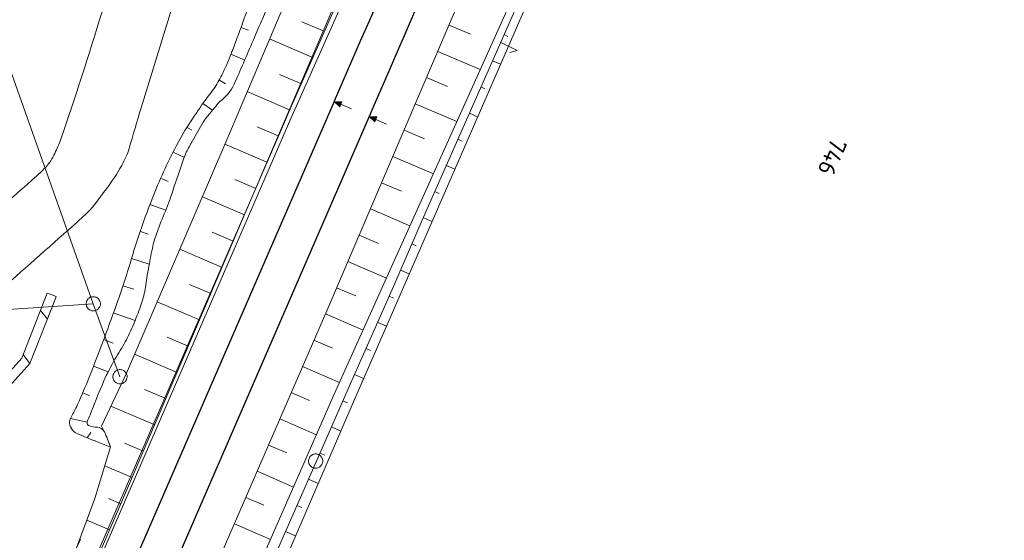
# Model space of a CAD drawing. Header units: metres. Extents: x 3425540 to 3446143, y 5432760 to 5444637.
# Tile 550 of 656: x 3437153 to 3437256, y 5444282 to 5444336. Entities that reach past the tile are written whole.
import ezdxf
from ezdxf.enums import TextEntityAlignment as Align

# ---------------------------------------------------------------- set-up
doc = ezdxf.new("R2010")
doc.units = ezdxf.units.M
for name, color, linetype, lineweight in [('B_Bestand', 9, 'Continuous', 18), ('B_Böschung', 9, 'Continuous', 18), ('B_Flurgrenzen', 9, 'Continuous', 18), ('B_Gleisachse', 9, 'Continuous', 25), ('Bestand Kabeltröge', 9, 'Continuous', 18)]:
    doc.layers.add(name, color=color, linetype=linetype, lineweight=lineweight)
doc.styles.get("Standard").update_dxf_attribs({"font": 'isocpeur.ttf'})

msp = doc.modelspace()

# ---------------------------------------------------------------- linework, layer by layer
at = {"layer": 'B_Bestand'}
for p, q in [((3437155.42, 5444307.51), (3437156.33, 5444307.16)), ((3437155.42, 5444304.8), (3437154.7, 5444305.72)), ((3437153.59, 5444300.14), (3437152.88, 5444301.07)), ((3437158.89, 5444281.68), (3437156.44, 5444276.2))]:
    msp.add_line(p, q, dxfattribs=at)
for points in [[(3437187.35, 5444326.88), (3437186.22, 5444327.37), (3437186.33, 5444327.63), (3437185.52, 5444327.67), (3437186.11, 5444327.11), (3437186.22, 5444327.37)], [(3437186.1, 5444327.18), (3437186.27, 5444327.59), (3437185.61, 5444327.63), (3437186.1, 5444327.18)], [(3437186.09, 5444327.26), (3437186.21, 5444327.54), (3437185.69, 5444327.6), (3437186.09, 5444327.26)], [(3437186.07, 5444327.33), (3437186.15, 5444327.5), (3437185.78, 5444327.56), (3437186.07, 5444327.33)], [(3437186.06, 5444327.39), (3437186.09, 5444327.47), (3437185.87, 5444327.52), (3437186.06, 5444327.39)], [(3437191.02, 5444325.29), (3437189.89, 5444325.78), (3437190, 5444326.04), (3437189.19, 5444326.08), (3437189.78, 5444325.52), (3437189.89, 5444325.78)], [(3437189.77, 5444325.59), (3437189.94, 5444325.99), (3437189.28, 5444326.04), (3437189.77, 5444325.59)], [(3437189.76, 5444325.66), (3437189.88, 5444325.95), (3437189.36, 5444326.01), (3437189.76, 5444325.66)], [(3437189.74, 5444325.74), (3437189.82, 5444325.91), (3437189.45, 5444325.97), (3437189.74, 5444325.74)], [(3437189.73, 5444325.8), (3437189.76, 5444325.88), (3437189.54, 5444325.93), (3437189.73, 5444325.8)], [(3437144.56, 5444291.62), (3437152.73, 5444300.69), (3437155.41, 5444307.52)], [(3437145.3, 5444290.95), (3437153.59, 5444300.15), (3437156.34, 5444307.15)]]:
    msp.add_lwpolyline(points, dxfattribs=at)
for points, knots in [([(3437158.46, 5444386.07), (3437159.41, 5444386.47), (3437160.36, 5444386.88), (3437161.31, 5444387.29), (3437162.54, 5444387.82), (3437163.87, 5444388.11), (3437165.18, 5444388.35), (3437166.37, 5444388.57), (3437167.64, 5444388.51), (3437168.84, 5444388.21), (3437169.76, 5444387.97), (3437170.6, 5444387.58), (3437171.44, 5444387.08), (3437172.12, 5444386.68), (3437172.71, 5444386.25), (3437173.27, 5444385.68), (3437173.74, 5444385.2), (3437174.06, 5444384.68), (3437174.32, 5444384.06), (3437174.6, 5444383.41), (3437174.84, 5444382.73), (3437174.67, 5444382.09), (3437174.44, 5444381.17), (3437174.18, 5444380.25), (3437173.9, 5444379.34), (3437171.21, 5444370.45), (3437168.51, 5444361.57), (3437165.83, 5444352.67), (3437164.25, 5444347.45), (3437162.69, 5444342.21), (3437161.12, 5444336.98), (3437159.78, 5444332.52), (3437158.33, 5444328.1), (3437156.83, 5444323.69), (3437156.65, 5444323.18), (3437156.42, 5444322.7), (3437156.19, 5444322.21), (3437156.07, 5444321.94), (3437155.94, 5444321.68), (3437155.77, 5444321.43), (3437155.49, 5444321.01), (3437155.15, 5444320.65), (3437154.79, 5444320.31), (3437149.54, 5444315.42), (3437143.69, 5444311.25), (3437138.63, 5444306.2), (3437134.34, 5444301.92), (3437130.04, 5444297.63), (3437125.76, 5444293.33), (3437123.32, 5444290.87), (3437120.88, 5444288.41), (3437118.44, 5444285.96)], [0, 0, 0, 0, 0.02298, 0.02298, 0.02298, 0.052691, 0.052691, 0.052691, 0.079819, 0.079819, 0.079819, 0.100827, 0.100827, 0.100827, 0.117927, 0.117927, 0.117927, 0.132248, 0.132248, 0.132248, 0.147077, 0.147077, 0.147077, 0.168203, 0.168203, 0.168203, 0.374696, 0.374696, 0.374696, 0.496096, 0.496096, 0.496096, 0.599644, 0.599644, 0.599644, 0.611559, 0.611559, 0.611559, 0.618092, 0.618092, 0.618092, 0.629173, 0.629173, 0.629173, 0.788101, 0.788101, 0.788101, 0.923017, 0.923017, 0.923017, 1, 1, 1, 1]), ([(3437251.32, 5444388.83), (3437252.07, 5444388.76), (3437252.82, 5444388.7), (3437253.58, 5444388.64), (3437253.92, 5444388.61), (3437254.26, 5444388.55), (3437254.6, 5444388.42), (3437255.06, 5444388.25), (3437255.39, 5444387.89), (3437255.73, 5444387.51), (3437256.05, 5444387.16), (3437256.31, 5444386.83), (3437256.48, 5444386.38), (3437256.73, 5444385.72), (3437256.83, 5444385.05), (3437256.75, 5444384.39), (3437256.69, 5444383.94), (3437256.59, 5444383.5), (3437256.53, 5444383.05), (3437256.47, 5444382.57), (3437256.34, 5444382.08), (3437256.37, 5444381.6), (3437256.41, 5444381), (3437256.69, 5444380.42), (3437256.8, 5444379.83), (3437257.96, 5444373.77), (3437259.04, 5444367.69), (3437260.24, 5444361.64), (3437260.98, 5444357.89), (3437261.76, 5444354.15), (3437262.5, 5444350.4), (3437263.48, 5444345.43), (3437264.38, 5444340.45), (3437265.29, 5444335.46), (3437266.19, 5444330.53), (3437267.24, 5444325.61), (3437267.55, 5444320.62), (3437267.62, 5444319.47), (3437267.69, 5444318.33), (3437267.76, 5444317.18)], [0, 0, 0, 0, 0.0297, 0.0297, 0.0297, 0.043357, 0.043357, 0.043357, 0.062362, 0.062362, 0.062362, 0.080118, 0.080118, 0.080118, 0.106377, 0.106377, 0.106377, 0.124179, 0.124179, 0.124179, 0.14329, 0.14329, 0.14329, 0.16717, 0.16717, 0.16717, 0.40948, 0.40948, 0.40948, 0.55945, 0.55945, 0.55945, 0.758447, 0.758447, 0.758447, 0.954885, 0.954885, 0.954885, 1, 1, 1, 1]), ([(3437165.26, 5444327), (3437164.84, 5444325.57), (3437164.42, 5444324.14), (3437164, 5444322.71), (3437163.82, 5444322.09), (3437163.54, 5444321.51), (3437163.22, 5444320.95), (3437162.75, 5444320.08), (3437162.2, 5444319.28), (3437161.61, 5444318.48), (3437160.84, 5444317.45), (3437160.11, 5444316.38), (3437159.15, 5444315.53), (3437153.78, 5444310.77), (3437148.41, 5444306.01), (3437143.04, 5444301.24)], [0, 0, 0, 0, 0.128892, 0.128892, 0.128892, 0.184247, 0.184247, 0.184247, 0.269114, 0.269114, 0.269114, 0.3799, 0.3799, 0.3799, 1, 1, 1, 1])]:
    msp.add_open_spline(points, degree=3, knots=knots, dxfattribs=at)
at = {"layer": 'B_Böschung'}
for p, q in [((3437184.37, 5444335.07), (3437182.14, 5444336.02)), ((3437175.74, 5444335.44), (3437176.54, 5444335.15)), ((3437197.58, 5444335.68), (3437199.83, 5444334.71)), ((3437183.19, 5444332.31), (3437178.74, 5444334.22)), ((3437203.35, 5444334.68), (3437203.76, 5444334.49)), ((3437196.4, 5444332.92), (3437200.86, 5444331.01)), ((3437174.69, 5444332.63), (3437176.13, 5444332.01)), ((3437202.14, 5444331.93), (3437202.97, 5444331.56)), ((3437173.42, 5444329.92), (3437174.12, 5444329.52)), ((3437182.01, 5444329.55), (3437179.79, 5444330.5)), ((3437195.22, 5444330.16), (3437197.42, 5444329.22)), ((3437180.83, 5444326.79), (3437176.4, 5444328.69)), ((3437200.93, 5444329.19), (3437201.35, 5444329)), ((3437171.74, 5444327.43), (3437172.75, 5444326.76)), ((3437194.04, 5444327.4), (3437198.4, 5444325.54)), ((3437199.72, 5444326.44), (3437200.58, 5444326.06)), ((3437170.08, 5444324.94), (3437170.59, 5444324.64)), ((3437179.65, 5444324.04), (3437177.44, 5444324.98)), ((3437192.86, 5444324.64), (3437195.01, 5444323.72)), ((3437198.51, 5444323.69), (3437198.95, 5444323.5)), ((3437178.47, 5444321.28), (3437174.06, 5444323.16)), ((3437168.62, 5444322.32), (3437169.8, 5444321.78)), ((3437191.68, 5444321.89), (3437195.94, 5444320.07)), ((3437197.3, 5444320.95), (3437198.19, 5444320.56)), ((3437167.39, 5444319.58), (3437168.1, 5444319.27)), ((3437177.29, 5444318.52), (3437175.08, 5444319.46)), ((3437190.5, 5444319.13), (3437192.6, 5444318.23)), ((3437176.11, 5444315.76), (3437171.69, 5444317.65)), ((3437196.09, 5444318.2), (3437196.54, 5444318.01)), ((3437166.18, 5444316.84), (3437167.84, 5444316.24)), ((3437189.32, 5444316.37), (3437193.48, 5444314.59)), ((3437194.88, 5444315.46), (3437195.79, 5444315.06)), ((3437165.18, 5444314.01), (3437165.98, 5444313.73)), ((3437174.93, 5444313), (3437172.72, 5444313.95)), ((3437188.14, 5444313.61), (3437190.19, 5444312.73)), ((3437173.75, 5444310.24), (3437169.31, 5444312.14)), ((3437193.69, 5444312.7), (3437194.14, 5444312.51)), ((3437164.24, 5444311.16), (3437166.11, 5444310.57)), ((3437186.96, 5444310.85), (3437191.02, 5444309.12)), ((3437192.5, 5444309.95), (3437193.4, 5444309.56)), ((3437163.35, 5444308.3), (3437164.48, 5444307.95)), ((3437172.57, 5444307.48), (3437170.35, 5444308.44)), ((3437185.78, 5444308.09), (3437187.78, 5444307.24)), ((3437191.3, 5444307.2), (3437191.75, 5444307)), ((3437171.39, 5444304.73), (3437166.94, 5444306.63)), ((3437162.34, 5444305.47), (3437164.62, 5444304.66)), ((3437184.6, 5444305.34), (3437188.55, 5444303.63)), ((3437190.09, 5444304.46), (3437191, 5444304.05)), ((3437170.21, 5444301.97), (3437167.98, 5444302.92)), ((3437161.32, 5444302.65), (3437162.31, 5444302.28)), ((3437183.4, 5444302.58), (3437185.36, 5444301.74)), ((3437188.87, 5444301.72), (3437189.34, 5444301.51)), ((3437169.04, 5444299.21), (3437164.56, 5444301.12)), ((3437160.25, 5444299.85), (3437161.8, 5444299.26)), ((3437182.21, 5444299.83), (3437186.09, 5444298.15)), ((3437187.65, 5444298.97), (3437188.61, 5444298.55)), ((3437159.11, 5444297.07), (3437159.85, 5444296.77)), ((3437167.86, 5444296.45), (3437165.6, 5444297.41)), ((3437181.02, 5444297.08), (3437182.94, 5444296.24)), ((3437166.68, 5444293.69), (3437162.08, 5444295.66)), ((3437186.44, 5444296.23), (3437186.93, 5444296.01)), ((3437157.85, 5444294.36), (3437159.59, 5444293.98)), ((3437179.82, 5444294.33), (3437183.66, 5444292.66)), ((3437185.23, 5444293.48), (3437186.23, 5444293.04)), ((3437159.58, 5444292.35), (3437159.97, 5444292.91)), ((3437162.03, 5444291.36), (3437162.05, 5444291.38)), ((3437165.5, 5444290.93), (3437163.53, 5444291.78)), ((3437178.63, 5444291.57), (3437180.55, 5444290.75)), ((3437184.02, 5444290.74), (3437184.53, 5444290.51)), ((3437164.32, 5444288.17), (3437161.45, 5444289.4)), ((3437177.44, 5444288.82), (3437181.26, 5444287.17)), ((3437182.82, 5444287.99), (3437183.85, 5444287.54)), ((3437163.14, 5444285.42), (3437161.85, 5444285.97)), ((3437176.24, 5444286.07), (3437178.15, 5444285.25)), ((3437181.62, 5444285.24), (3437182.14, 5444285.01)), ((3437161.95, 5444282.66), (3437159.56, 5444283.69)), ((3437175.05, 5444283.32), (3437178.85, 5444281.67)), ((3437180.41, 5444282.49), (3437181.47, 5444282.03))]:
    msp.add_line(p, q, dxfattribs=at)
for points in [[(3437219.37, 5444387.98), (3437220.22, 5444387.13), (3437221.24, 5444385.64), (3437221.86, 5444383.62), (3437222.02, 5444381.59), (3437221.79, 5444379.71), (3437221.16, 5444377.22), (3437204.63, 5444339.41), (3437185.53, 5444296.92), (3437164.95, 5444249.99), (3437144.06, 5444202.2), (3437127.69, 5444164.94), (3437107.03, 5444116.45), (3437083.1, 5444060.79), (3437060.25, 5444008.09), (3437041.24, 5443964.92), (3437037.34, 5443956.73), (3437035.16, 5443952.44), (3437032.5, 5443947.6), (3437030.08, 5443943.38), (3437025.57, 5443936.22), (3437022.37, 5443931.07), (3437020.18, 5443927.71), (3437019.05, 5443926.23)], [(3437207.96, 5444386.37), (3437207.27, 5444386.35), (3437206.51, 5444385.7), (3437205.74, 5444384.75), (3437204.55, 5444382.26), (3437190.83, 5444350.15), (3437179.36, 5444323.37), (3437163.52, 5444286.31), (3437143.3, 5444239.48), (3437115.51, 5444175.45), (3437114.22, 5444172.39), (3437113.71, 5444172.6)], [(3437082.5, 5444056.82), (3437086.8, 5444067.13), (3437093.39, 5444081.88), (3437098.71, 5444094.58), (3437106.48, 5444112.52), (3437113.97, 5444129.88), (3437119.21, 5444142.18), (3437124.73, 5444155.13), (3437130.04, 5444167.6), (3437135.24, 5444179.15), (3437140.01, 5444190.17), (3437147.8, 5444208.28), (3437150.66, 5444214.82), (3437167.63, 5444253.5), (3437176.16, 5444272.77), (3437183.62, 5444289.81), (3437187.38, 5444298.37), (3437191.76, 5444308.23), (3437194.77, 5444315.2), (3437206.99, 5444342.95), (3437224.6, 5444382.67)], [(3437217.09, 5444382.73), (3437217.18, 5444381.71), (3437216.9, 5444380.46), (3437216.19, 5444378.87), (3437197.7, 5444335.97), (3437184.74, 5444305.66), (3437168.11, 5444267.3)], [(3437082.5, 5444056.82), (3437083.66, 5444058.46), (3437085.72, 5444062.42), (3437087.29, 5444065.83), (3437094.13, 5444081.31), (3437100.04, 5444095.03), (3437110.21, 5444118.68), (3437114.23, 5444127.95), (3437122.1, 5444146.08), (3437127.42, 5444158.23), (3437135.11, 5444175.72), (3437141.86, 5444191.1), (3437159.86, 5444232.06), (3437167.52, 5444249.73), (3437174.15, 5444265.21), (3437178.2, 5444274.45), (3437187.31, 5444295.54), (3437191.14, 5444304.37), (3437206.19, 5444338.95), (3437209.88, 5444347.38), (3437218.4, 5444367.09), (3437224.75, 5444381.6)], [(3437183.28, 5444344.98), (3437178.79, 5444334.33), (3437174.05, 5444323.14), (3437163.71, 5444299.14), (3437161.11, 5444293.57), (3437161.58, 5444292.57), (3437162.05, 5444291.38), (3437160.4, 5444285.96), (3437157.56, 5444278.32)]]:
    msp.add_lwpolyline(points, dxfattribs=at)
for points, knots in [([(3437197.91, 5444393), (3437197.74, 5444392.84), (3437197.56, 5444392.68), (3437197.39, 5444392.52), (3437197.25, 5444392.39), (3437197.16, 5444392.21), (3437197.11, 5444392.03), (3437197.07, 5444391.85), (3437197.09, 5444391.65), (3437197.15, 5444391.47), (3437197.24, 5444391.16), (3437197.35, 5444390.86), (3437197.49, 5444390.57), (3437197.63, 5444390.3), (3437197.84, 5444390.08), (3437197.95, 5444389.81), (3437198.03, 5444389.6), (3437198.09, 5444389.39), (3437198.15, 5444389.18), (3437198.25, 5444388.88), (3437198.36, 5444388.58), (3437198.4, 5444388.28), (3437198.45, 5444387.9), (3437198.28, 5444387.51), (3437198.15, 5444387.13), (3437197.99, 5444386.63), (3437197.82, 5444386.15), (3437197.63, 5444385.67), (3437197.32, 5444384.88), (3437197.04, 5444384.09), (3437196.63, 5444383.34), (3437196.03, 5444382.26), (3437195.39, 5444381.2), (3437194.75, 5444380.15), (3437194.31, 5444379.43), (3437193.87, 5444378.71), (3437193.43, 5444377.99), (3437193.03, 5444377.33), (3437192.65, 5444376.66), (3437192.32, 5444375.96), (3437191.98, 5444375.22), (3437191.74, 5444374.45), (3437191.52, 5444373.67), (3437191.14, 5444372.31), (3437190.79, 5444370.96), (3437190.45, 5444369.6), (3437190.29, 5444368.98), (3437190.2, 5444368.34), (3437190.03, 5444367.72), (3437189.6, 5444366.11), (3437189, 5444364.56), (3437188.3, 5444363.05), (3437187.45, 5444361.23), (3437186.54, 5444359.44), (3437185.69, 5444357.63), (3437185.07, 5444356.29), (3437184.4, 5444354.98), (3437183.85, 5444353.61), (3437183.42, 5444352.52), (3437183, 5444351.43), (3437182.57, 5444350.34), (3437182.31, 5444349.69), (3437182.06, 5444349.04), (3437181.8, 5444348.4), (3437181.54, 5444347.73), (3437181.18, 5444347.11), (3437180.83, 5444346.48), (3437180.42, 5444345.75), (3437179.96, 5444345.06), (3437179.55, 5444344.33), (3437178.98, 5444343.31), (3437178.41, 5444342.28), (3437177.95, 5444341.21), (3437177.45, 5444340.05), (3437177, 5444338.88), (3437176.56, 5444337.7), (3437176.14, 5444336.55), (3437175.73, 5444335.4), (3437175.31, 5444334.26), (3437175.12, 5444333.74), (3437174.92, 5444333.22), (3437174.72, 5444332.7), (3437174.43, 5444331.92), (3437174.09, 5444331.17), (3437173.72, 5444330.42), (3437173.47, 5444329.91), (3437173.18, 5444329.42), (3437172.86, 5444328.96), (3437172.52, 5444328.48), (3437172.15, 5444328.02), (3437171.81, 5444327.54), (3437171.28, 5444326.78), (3437170.76, 5444326.02), (3437170.25, 5444325.24), (3437169.72, 5444324.42), (3437169.24, 5444323.58), (3437168.79, 5444322.7), (3437167.85, 5444320.86), (3437167, 5444318.99), (3437166.26, 5444317.06), (3437165.74, 5444315.7), (3437165.25, 5444314.34), (3437164.8, 5444312.96), (3437164.26, 5444311.29), (3437163.81, 5444309.6), (3437163.24, 5444307.95), (3437162.65, 5444306.24), (3437162.03, 5444304.54), (3437161.4, 5444302.84), (3437160.88, 5444301.45), (3437160.35, 5444300.07), (3437159.81, 5444298.69), (3437159.43, 5444297.73), (3437159, 5444296.79), (3437158.59, 5444295.84), (3437158.35, 5444295.3), (3437158.03, 5444294.78), (3437157.79, 5444294.24), (3437157.69, 5444294.01), (3437157.74, 5444293.72), (3437157.86, 5444293.48), (3437157.97, 5444293.24), (3437158.11, 5444293), (3437158.35, 5444292.89), (3437158.72, 5444292.71), (3437159.08, 5444292.55), (3437159.46, 5444292.4), (3437160.31, 5444292.05), (3437161.17, 5444291.71), (3437162.03, 5444291.36)], [0, 0, 0, 0, 0.006275, 0.006275, 0.006275, 0.011202, 0.011202, 0.011202, 0.016104, 0.016104, 0.016104, 0.024616, 0.024616, 0.024616, 0.032435, 0.032435, 0.032435, 0.038231, 0.038231, 0.038231, 0.046461, 0.046461, 0.046461, 0.05678, 0.05678, 0.05678, 0.070412, 0.070412, 0.070412, 0.092731, 0.092731, 0.092731, 0.12534, 0.12534, 0.12534, 0.147574, 0.147574, 0.147574, 0.167946, 0.167946, 0.167946, 0.189313, 0.189313, 0.189313, 0.226332, 0.226332, 0.226332, 0.243251, 0.243251, 0.243251, 0.287129, 0.287129, 0.287129, 0.340063, 0.340063, 0.340063, 0.378923, 0.378923, 0.378923, 0.409817, 0.409817, 0.409817, 0.428212, 0.428212, 0.428212, 0.447089, 0.447089, 0.447089, 0.469167, 0.469167, 0.469167, 0.49998, 0.49998, 0.49998, 0.533199, 0.533199, 0.533199, 0.565416, 0.565416, 0.565416, 0.580125, 0.580125, 0.580125, 0.601992, 0.601992, 0.601992, 0.616931, 0.616931, 0.616931, 0.632464, 0.632464, 0.632464, 0.656894, 0.656894, 0.656894, 0.682646, 0.682646, 0.682646, 0.737094, 0.737094, 0.737094, 0.775396, 0.775396, 0.775396, 0.821536, 0.821536, 0.821536, 0.869321, 0.869321, 0.869321, 0.908421, 0.908421, 0.908421, 0.935694, 0.935694, 0.935694, 0.951422, 0.951422, 0.951422, 0.958181, 0.958181, 0.958181, 0.964913, 0.964913, 0.964913, 0.975587, 0.975587, 0.975587, 1, 1, 1, 1]), ([(3437197.99, 5444393.02), (3437198.27, 5444392.58), (3437198.54, 5444392.14), (3437198.82, 5444391.7), (3437199.08, 5444391.29), (3437199.13, 5444390.78), (3437199.17, 5444390.31), (3437199.21, 5444389.8), (3437199.22, 5444389.28), (3437199.17, 5444388.78), (3437199.1, 5444388.16), (3437199.01, 5444387.55), (3437198.86, 5444386.94), (3437198.62, 5444385.97), (3437198.35, 5444385.04), (3437197.99, 5444384.12), (3437197.67, 5444383.3), (3437197.33, 5444382.49), (3437196.91, 5444381.72), (3437196.41, 5444380.81), (3437195.88, 5444379.92), (3437195.38, 5444379.01), (3437195.1, 5444378.5), (3437194.81, 5444377.98), (3437194.55, 5444377.45), (3437194.06, 5444376.46), (3437193.71, 5444375.41), (3437193.47, 5444374.34), (3437193.26, 5444373.37), (3437193.09, 5444372.39), (3437192.88, 5444371.42), (3437192.74, 5444370.75), (3437192.61, 5444370.07), (3437192.43, 5444369.4), (3437192.15, 5444368.34), (3437191.68, 5444367.34), (3437191.22, 5444366.35), (3437190.55, 5444364.92), (3437189.81, 5444363.53), (3437189.17, 5444362.09), (3437188.49, 5444360.53), (3437187.8, 5444358.98), (3437187.12, 5444357.43), (3437186.51, 5444356.03), (3437185.89, 5444354.63), (3437185.28, 5444353.22), (3437184.56, 5444351.57), (3437183.99, 5444349.85), (3437183.27, 5444348.19), (3437182.77, 5444347.05), (3437182.09, 5444346), (3437181.6, 5444344.86), (3437180.32, 5444341.86), (3437179.07, 5444338.86), (3437177.78, 5444335.86), (3437177.1, 5444334.28), (3437176.42, 5444332.69), (3437175.73, 5444331.1), (3437175.42, 5444330.38), (3437175.12, 5444329.64), (3437174.73, 5444328.95), (3437174.33, 5444328.26), (3437173.63, 5444327.82), (3437173.13, 5444327.21), (3437172.66, 5444326.65), (3437172.16, 5444326.11), (3437171.78, 5444325.48), (3437171.38, 5444324.84), (3437171.03, 5444324.19), (3437170.66, 5444323.54), (3437170.44, 5444323.13), (3437170.19, 5444322.74), (3437170, 5444322.32), (3437169.65, 5444321.51), (3437169.39, 5444320.66), (3437169.1, 5444319.82), (3437168.77, 5444318.87), (3437168.47, 5444317.92), (3437168.13, 5444316.98), (3437167.86, 5444316.22), (3437167.52, 5444315.48), (3437167.23, 5444314.72), (3437166.99, 5444314.08), (3437166.74, 5444313.44), (3437166.57, 5444312.78), (3437166.39, 5444312.05), (3437166.25, 5444311.32), (3437166.12, 5444310.59), (3437166, 5444309.94), (3437165.88, 5444309.29), (3437165.77, 5444308.64), (3437165.72, 5444308.33), (3437165.69, 5444308.01), (3437165.63, 5444307.7), (3437165.52, 5444307.1), (3437165.32, 5444306.51), (3437165.11, 5444305.93), (3437164.88, 5444305.28), (3437164.63, 5444304.64), (3437164.35, 5444304), (3437164.08, 5444303.39), (3437163.79, 5444302.78), (3437163.48, 5444302.19), (3437163.14, 5444301.56), (3437162.71, 5444300.98), (3437162.37, 5444300.35), (3437161.94, 5444299.57), (3437161.54, 5444298.77), (3437161.19, 5444297.95), (3437160.73, 5444296.9), (3437160.34, 5444295.82), (3437159.9, 5444294.75), (3437159.81, 5444294.54), (3437159.71, 5444294.34), (3437159.62, 5444294.13), (3437159.59, 5444294.05), (3437159.58, 5444293.97), (3437159.59, 5444293.89), (3437159.6, 5444293.79), (3437159.64, 5444293.69), (3437159.73, 5444293.64), (3437159.89, 5444293.56), (3437160.05, 5444293.54), (3437160.21, 5444293.5), (3437160.49, 5444293.43), (3437160.78, 5444293.47), (3437161.05, 5444293.33), (3437161.37, 5444293.16), (3437161.47, 5444292.78), (3437161.6, 5444292.46), (3437161.75, 5444292.1), (3437161.9, 5444291.74), (3437162.05, 5444291.38)], [0, 0, 0, 0, 0.013972, 0.013972, 0.013972, 0.026785, 0.026785, 0.026785, 0.04046, 0.04046, 0.04046, 0.057168, 0.057168, 0.057168, 0.083525, 0.083525, 0.083525, 0.107035, 0.107035, 0.107035, 0.134864, 0.134864, 0.134864, 0.150711, 0.150711, 0.150711, 0.180129, 0.180129, 0.180129, 0.206774, 0.206774, 0.206774, 0.22525, 0.22525, 0.22525, 0.254682, 0.254682, 0.254682, 0.296939, 0.296939, 0.296939, 0.342446, 0.342446, 0.342446, 0.383496, 0.383496, 0.383496, 0.431947, 0.431947, 0.431947, 0.465305, 0.465305, 0.465305, 0.55269, 0.55269, 0.55269, 0.59905, 0.59905, 0.59905, 0.620323, 0.620323, 0.620323, 0.641445, 0.641445, 0.641445, 0.661055, 0.661055, 0.661055, 0.681095, 0.681095, 0.681095, 0.693481, 0.693481, 0.693481, 0.717271, 0.717271, 0.717271, 0.744063, 0.744063, 0.744063, 0.765821, 0.765821, 0.765821, 0.784207, 0.784207, 0.784207, 0.804197, 0.804197, 0.804197, 0.821885, 0.821885, 0.821885, 0.830365, 0.830365, 0.830365, 0.846884, 0.846884, 0.846884, 0.865453, 0.865453, 0.865453, 0.883386, 0.883386, 0.883386, 0.902624, 0.902624, 0.902624, 0.926535, 0.926535, 0.926535, 0.957367, 0.957367, 0.957367, 0.963484, 0.963484, 0.963484, 0.965689, 0.965689, 0.965689, 0.968193, 0.968193, 0.968193, 0.972722, 0.972722, 0.972722, 0.980333, 0.980333, 0.980333, 0.989544, 0.989544, 0.989544, 1, 1, 1, 1])]:
    msp.add_open_spline(points, degree=3, knots=knots, dxfattribs=at)
at = {"layer": 'B_Flurgrenzen'}
for p, q in [((3437151.67, 5444330.52), (3437160.23, 5444306.41)), ((3437094.5, 5444301.99), (3437160.23, 5444306.41)), ((3437160.23, 5444306.41), (3437163.04, 5444298.75))]:
    msp.add_line(p, q, dxfattribs=at)
for points in [[(3437178.79, 5444391.2), (3437181.9, 5444381.87), (3437172.91, 5444351.94), (3437165.26, 5444327)], [(3437202.93, 5444333.89), (3437204.72, 5444333), (3437203.96, 5444332.81)], [(3437160.98, 5444306.41), (3437160.98, 5444306.5), (3437160.96, 5444306.59), (3437160.93, 5444306.69), (3437160.89, 5444306.77), (3437160.83, 5444306.85), (3437160.78, 5444306.92), (3437160.71, 5444306.99), (3437160.63, 5444307.04), (3437160.55, 5444307.09), (3437160.46, 5444307.12), (3437160.37, 5444307.14), (3437160.28, 5444307.15), (3437160.19, 5444307.15), (3437160.09, 5444307.14), (3437160, 5444307.12), (3437159.91, 5444307.09), (3437159.83, 5444307.04), (3437159.75, 5444306.99), (3437159.69, 5444306.92), (3437159.63, 5444306.85), (3437159.58, 5444306.77), (3437159.54, 5444306.69), (3437159.51, 5444306.59), (3437159.49, 5444306.5), (3437159.48, 5444306.41), (3437159.49, 5444306.31), (3437159.51, 5444306.23), (3437159.54, 5444306.13), (3437159.58, 5444306.05), (3437159.63, 5444305.97), (3437159.69, 5444305.89), (3437159.75, 5444305.83), (3437159.83, 5444305.78), (3437159.91, 5444305.73), (3437160, 5444305.7), (3437160.09, 5444305.68), (3437160.19, 5444305.66), (3437160.28, 5444305.66), (3437160.37, 5444305.68), (3437160.46, 5444305.7), (3437160.55, 5444305.73), (3437160.63, 5444305.78), (3437160.71, 5444305.83), (3437160.78, 5444305.89), (3437160.83, 5444305.97), (3437160.89, 5444306.05), (3437160.93, 5444306.13), (3437160.96, 5444306.23), (3437160.98, 5444306.31), (3437160.98, 5444306.41)], [(3437162.74, 5444298.06), (3437162.83, 5444298.03), (3437162.92, 5444298.01), (3437163.02, 5444298), (3437163.11, 5444298.01), (3437163.2, 5444298.02), (3437163.3, 5444298.05), (3437163.38, 5444298.08), (3437163.46, 5444298.13), (3437163.54, 5444298.19), (3437163.6, 5444298.26), (3437163.66, 5444298.33), (3437163.71, 5444298.41), (3437163.74, 5444298.5), (3437163.77, 5444298.59), (3437163.78, 5444298.68), (3437163.79, 5444298.77), (3437163.78, 5444298.87), (3437163.76, 5444298.96), (3437163.73, 5444299.05), (3437163.68, 5444299.13), (3437163.63, 5444299.21), (3437163.57, 5444299.28), (3437163.5, 5444299.34), (3437163.42, 5444299.4), (3437163.34, 5444299.44), (3437163.25, 5444299.47), (3437163.16, 5444299.49), (3437163.06, 5444299.5), (3437162.97, 5444299.5), (3437162.88, 5444299.48), (3437162.79, 5444299.45), (3437162.7, 5444299.42), (3437162.62, 5444299.37), (3437162.55, 5444299.31), (3437162.48, 5444299.24), (3437162.43, 5444299.17), (3437162.38, 5444299.09), (3437162.34, 5444299), (3437162.31, 5444298.91), (3437162.3, 5444298.82), (3437162.29, 5444298.73), (3437162.3, 5444298.63), (3437162.32, 5444298.54), (3437162.35, 5444298.46), (3437162.4, 5444298.37), (3437162.45, 5444298.29), (3437162.51, 5444298.22), (3437162.59, 5444298.16), (3437162.66, 5444298.11), (3437162.74, 5444298.06)], [(3437184.32, 5444289.9), (3437184.32, 5444289.99), (3437184.3, 5444290.08), (3437184.27, 5444290.17), (3437184.23, 5444290.26), (3437184.17, 5444290.33), (3437184.12, 5444290.41), (3437184.05, 5444290.48), (3437183.97, 5444290.53), (3437183.89, 5444290.58), (3437183.8, 5444290.61), (3437183.71, 5444290.63), (3437183.62, 5444290.64), (3437183.53, 5444290.64), (3437183.43, 5444290.63), (3437183.34, 5444290.61), (3437183.25, 5444290.58), (3437183.17, 5444290.53), (3437183.09, 5444290.48), (3437183.03, 5444290.41), (3437182.97, 5444290.33), (3437182.92, 5444290.26), (3437182.88, 5444290.18), (3437182.85, 5444290.08), (3437182.83, 5444289.99), (3437182.82, 5444289.9), (3437182.83, 5444289.8), (3437182.85, 5444289.71), (3437182.87, 5444289.62), (3437182.92, 5444289.54), (3437182.97, 5444289.46), (3437183.03, 5444289.38), (3437183.09, 5444289.32), (3437183.17, 5444289.27), (3437183.25, 5444289.22), (3437183.34, 5444289.19), (3437183.43, 5444289.16), (3437183.52, 5444289.15), (3437183.62, 5444289.15), (3437183.71, 5444289.16), (3437183.8, 5444289.19), (3437183.89, 5444289.22), (3437183.97, 5444289.26), (3437184.05, 5444289.32), (3437184.11, 5444289.38), (3437184.17, 5444289.46), (3437184.23, 5444289.54), (3437184.27, 5444289.62), (3437184.3, 5444289.71), (3437184.32, 5444289.8), (3437184.32, 5444289.9)]]:
    msp.add_lwpolyline(points, dxfattribs=at)
at = {"layer": 'B_Gleisachse'}
for p, q in [((3437185.52, 5444327.67), (3436939.53, 5443760.47)), ((3437189.19, 5444326.08), (3436943.2, 5443758.88))]:
    msp.add_line(p, q, dxfattribs=at)
for centre, radius, start, end in [((3443280.24, 5441684.35), 6643.25, 155.286942, 156.553242), ((3443244.29, 5441700.2), 6599.96, 156.041447, 156.555331)]:
    msp.add_arc(centre, radius, start, end, dxfattribs=at)
at = {"layer": 'Bestand Kabeltröge'}
for p, q in [((3437206.48, 5444384.72), (3437180.54, 5444326.07)), ((3437206.94, 5444384.51), (3437180.99, 5444325.86)), ((3437180.54, 5444326.06), (3437156.67, 5444271.05)), ((3437180.99, 5444325.87), (3437157.13, 5444270.85))]:
    msp.add_line(p, q, dxfattribs=at)

# ---------------------------------------------------------------- texts
at = {"layer": 'B_Flurgrenzen'}
msp.add_text('746', height=1.8, rotation=246.6001, dxfattribs=at).set_placement((3437237.81, 5444321.82), align=Align.MIDDLE)

doc.saveas('drawing.dxf')
